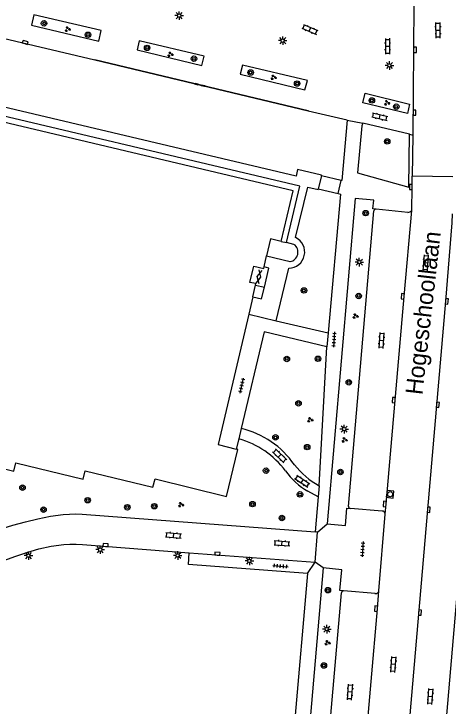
# Model space of a CAD drawing. Extents: x 131000 to 133014, y 396499 to 399001.
# Drawn here: x 131257.2 to 131320.7, y 397089.9 to 397191 of the extents above; entities that cross this region are included whole.
import ezdxf

# ---------------------------------------------------------------- set-up
doc = ezdxf.new("R2010")
doc.units = 0
for name, color, linetype in [('gg-afsc-hekwerk', 7, 'Continuous'), ('gg-anno-openbare ruimte label', 7, 'Continuous'), ('gg-bbg-hoofdgebouw', 7, 'Continuous'), ('gg-bbg-onder overbouw', 7, 'Continuous'), ('gg-bbg-pand overbouw', 7, 'Continuous'), ('gg-knt-trap', 7, 'Continuous'), ('gg-knt-verharding', 7, 'Continuous'), ('gg-knt-verharding nz', 7, 'Continuous'), ('gt-grn-afwateringsgoot', 7, 'Continuous'), ('gt-grn-weggrens', 7, 'Continuous'), ('gt-symb-afwateringsgoot', 7, 'Continuous'), ('gt-symb-boom', 7, 'Continuous'), ('gt-symb-gesloten verharding', 7, 'Continuous'), ('gt-symb-groenvak', 7, 'Continuous'), ('gt-symb-klinker verharding', 7, 'Continuous'), ('gt-symb-kolk', 7, 'Continuous'), ('gt-symb-lichtmast', 7, 'Continuous'), ('gt-symb-rioolschacht', 7, 'Continuous'), ('gt-symb-tegel verharding', 7, 'Continuous')]:
    doc.layers.add(name, color=color, linetype=linetype)

# ---------------------------------------------------------------- blocks, each defined once
blk = doc.blocks.new('gt0-KL1')
at = {"layer": 'gt-symb-klinker verharding'}
for p, q in [((-1.15, 0.3), (1.15, 0.3)), ((-1, -0.3), (-1, 0.3)), ((-0.5, 0.3), (-0.5, 0.45)), ((0, -0.3), (0, 0.3)), ((0.5, 0.3), (0.5, 0.45)), ((1, -0.3), (1, 0.3)), ((-1.15, -0.3), (1.15, -0.3)), ((-0.5, -0.45), (-0.5, -0.3)), ((0.5, -0.45), (0.5, -0.3))]:
    blk.add_line(p, q, dxfattribs=at)
blk = doc.blocks.new('gt0-KOLK')
at = {"layer": 'gt-symb-kolk'}
blk.add_lwpolyline([(0, 0), (0.38, 0), (0.38, 0.4), (-0.38, 0.4), (-0.38, 0), (0, 0)], dxfattribs=at)
blk = doc.blocks.new('gt0-AFWGT_1')
at = {"layer": 'gt-symb-afwateringsgoot'}
for p, q in [((-1.08, 0), (-0.73, 0)), ((-0.23, 0), (0.22, 0)), ((0.72, 0), (1.07, 0))]:
    blk.add_line(p, q, dxfattribs=at)
for points in [[(-0.73, 0.08), (-0.23, 0.08), (-0.23, -0.08), (-0.73, -0.08)], [(0.22, 0.08), (0.72, 0.08), (0.72, -0.08), (0.22, -0.08)]]:
    blk.add_lwpolyline(points, close=True, dxfattribs=at)
blk = doc.blocks.new('gt0-BOOM')
at = {"layer": 'gt-symb-boom'}
for radius in [0.4, 0.2]:
    blk.add_circle((0, 0), radius, dxfattribs=at)
blk = doc.blocks.new('gt0-GRVAK')
at = {"layer": 'gt-symb-groenvak'}
for p, q in [((-0.11, 0.19), (-0.23, 0.24)), ((-0.18, 0.15), (0.09, 0.15)), ((-0.09, 0.21), (-0.16, 0.32)), ((-0.05, 0.21), (-0.05, 0.39)), ((0, 0.21), (0.06, 0.32)), ((0.02, 0.19), (0.13, 0.24)), ((0.26, -0.05), (0.2, 0.06)), ((0.3, -0.05), (0.3, 0.13)), ((0.35, -0.05), (0.41, 0.06)), ((-0.24, -0.23), (-0.36, -0.18)), ((-0.32, -0.26), (-0.05, -0.26)), ((-0.23, -0.21), (-0.29, -0.09)), ((-0.18, -0.2), (-0.18, -0.02)), ((-0.14, -0.21), (-0.07, -0.09)), ((-0.12, -0.23), (0, -0.18)), ((0.24, -0.07), (0.12, -0.02)), ((0.17, -0.11), (0.44, -0.11)), ((0.37, -0.07), (0.49, -0.02))]:
    blk.add_line(p, q, dxfattribs=at)
blk = doc.blocks.new('gt0-LMAST')
at = {"layer": 'gt-symb-lichtmast'}
for p, q in [((-0.18, 0.17), (-0.45, 0.44)), ((-0.01, 0.25), (-0.01, 0.62)), ((0.17, 0.17), (0.44, 0.44)), ((-0.26, 0), (-0.63, 0)), ((-0.18, -0.18), (-0.45, -0.45)), ((-0.01, -0.25), (-0.01, -0.63)), ((0.44, -0.45), (0.17, -0.18)), ((0.24, 0), (0.62, 0))]:
    blk.add_line(p, q, dxfattribs=at)
blk.add_circle((-0.01, 0), 0.25, dxfattribs=at)
blk = doc.blocks.new('gt0-GESVH1')
at = {"layer": 'gt-symb-gesloten verharding'}
for p, q in [((-0.99, -0.26), (0.01, 0.24)), ((0.01, -0.26), (-0.99, 0.24)), ((0.01, 0.24), (1.01, -0.26)), ((1.01, 0.24), (0.01, -0.26))]:
    blk.add_line(p, q, dxfattribs=at)
blk = doc.blocks.new('gt0-TEG1')
at = {"layer": 'gt-symb-tegel verharding'}
for p, q in [((-1.12, 0), (1.12, 0)), ((-0.9, -0.25), (-0.9, 0.25)), ((-0.45, -0.25), (-0.45, 0.25)), ((0, -0.25), (0, 0.25)), ((0.45, -0.25), (0.45, 0.25)), ((0.9, -0.25), (0.9, 0.25))]:
    blk.add_line(p, q, dxfattribs=at)
blk = doc.blocks.new('gt0-RS')
at = {"layer": 'gt-symb-rioolschacht'}
blk.add_lwpolyline([(-0.5, -0.5), (0.5, -0.5), (0.5, 0.5), (-0.5, 0.5)], close=True, dxfattribs=at)
blk.add_circle((0, 0), 0.375, dxfattribs=at)

msp = doc.modelspace()

# ---------------------------------------------------------------- linework, layer by layer
at = {"layer": 'gg-afsc-hekwerk'}
for p, q in [((131298.19, 397157.35), (131297.1, 397157.63)), ((131294.19, 397155.65), (131297.61, 397154.83))]:
    msp.add_line(p, q, dxfattribs=at)
msp.add_arc((131297.38, 397156.21), 1.4, 279.2846, 54.4171, dxfattribs=at)
at = {"layer": 'gg-bbg-hoofdgebouw'}
for p, q in [((131293.81, 397154.05), (131294.19, 397155.65)), ((131292.17, 397149.69), (131292.57, 397151.39)), ((131292.17, 397149.69), (131291.57, 397147.14))]:
    msp.add_line(p, q, dxfattribs=at)
for points in [[(131296.31, 397157.79), (131294.78, 397158.15), (131294.19, 397155.65)], [(131292.57, 397151.39), (131292.62, 397151.61), (131291.74, 397151.8), (131292.31, 397154.18), (131293.76, 397153.84), (131293.81, 397154.05)], [(131291.57, 397147.14), (131287.09, 397128.1), (131289.76, 397127.43)], [(131246.34, 397126.88), (131257.21, 397124.23), (131257.51, 397125.45), (131267.38, 397123.05), (131267.68, 397124.28), (131277.58, 397121.87), (131277.88, 397123.07), (131288.32, 397120.52), (131289.99, 397127.38), (131289.76, 397127.43)]]:
    msp.add_lwpolyline(points, dxfattribs=at)
at = {"layer": 'gg-bbg-onder overbouw'}
msp.add_lwpolyline([(131296.31, 397157.79), (131298.05, 397165.16), (131248.09, 397176.98), (131247.11, 397172.86), (131244.26, 397173.53)], dxfattribs=at)
at = {"layer": 'gg-bbg-pand overbouw'}
msp.add_line((131296.31, 397157.79), (131297.1, 397157.63), dxfattribs=at)
msp.add_lwpolyline([(131297.1, 397157.63), (131299.05, 397165.85), (131245.44, 397178.53), (131244.26, 397173.53)], dxfattribs=at)
at = {"layer": 'gg-knt-trap'}
for p, q in [((131302.2, 397167.38), (131301.75, 397165.45)), ((131305.1, 397166.7), (131302.2, 397167.38)), ((131304.64, 397164.77), (131305.1, 397166.7)), ((131301.75, 397165.45), (131304.64, 397164.77)), ((131292.57, 397151.39), (131293.86, 397151.11))]:
    msp.add_line(p, q, dxfattribs=at)
msp.add_lwpolyline([(131293.86, 397151.11), (131294.52, 397153.86), (131293.81, 397154.05)], dxfattribs=at)
at = {"layer": 'gg-knt-verharding'}
for p, q in [((131269.06, 397184.24), (131243.58, 397190.25)), ((131259.82, 397189.38), (131269.64, 397187.04)), ((131305.97, 397175.48), (131300.26, 397176.79)), ((131305.97, 397175.48), (131308.25, 397175.07)), ((131315.08, 397173.44), (131308.25, 397175.07)), ((131315.55, 397173.32), (131315.48, 397167.32)), ((131321.42, 397167.23), (131315.48, 397167.32)), ((131306.15, 397119.07), (131309.89, 397162.23)), ((131314.85, 397162.01), (131310.21, 397162.49)), ((131326.64, 397160.45), (131319.4, 397076.06)), ((131295.59, 397146.18), (131297.44, 397153.88)), ((131291.57, 397147.14), (131295.59, 397146.18)), ((131295.59, 397146.18), (131303.17, 397144.4)), ((131293.81, 397144.56), (131290.48, 397130.45)), ((131303.01, 397142.39), (131293.81, 397144.56)), ((131301.86, 397122.09), (131303.01, 397142.39)), ((131290.48, 397130.45), (131290.12, 397128.96)), ((131290.12, 397128.96), (131289.76, 397127.43)), ((131301.86, 397122.09), (131301.72, 397120.47)), ((131301.72, 397120.47), (131300.22, 397121.29)), ((131301.72, 397120.47), (131301.27, 397115.35)), ((131311.08, 397118.39), (131306.45, 397118.75)), ((131310.62, 397106.75), (131311.53, 397117.91)), ((131301.62, 397115.32), (131301.27, 397115.35)), ((131301.29, 397110.9), (131301.62, 397115.32)), ((131282.86, 397112.26), (131301.29, 397110.9)), ((131302.46, 397110.07), (131300.15, 397083.28)), ((131300.15, 397109.25), (131297.91, 397083.47)), ((131302.27, 397073.47), (131305.12, 397106.44)), ((131310.04, 397106.32), (131305.43, 397106.72))]:
    msp.add_line(p, q, dxfattribs=at)
for points in [[(131315.73, 397192.47), (131315.69, 397185.77), (131315.55, 397173.32)], [(131269.64, 397187.04), (131270.02, 397188.59), (131260.15, 397190.87), (131259.82, 397189.38)], [(131275.54, 397187.1), (131275.25, 397185.76), (131284.72, 397183.5), (131285.07, 397184.85), (131275.54, 397187.1)], [(131290.65, 397183.53), (131290.31, 397182.19), (131299.79, 397179.92), (131300.16, 397181.29), (131290.65, 397183.53)], [(131302.2, 397167.38), (131302.22, 397167.45), (131298.73, 397168.27), (131298.49, 397167.3), (131241.37, 397180.8)], [(131308.27, 397178.01), (131308.62, 397179.45), (131315.08, 397177.83), (131314.79, 397176.48), (131308.27, 397178.01)], [(131305.97, 397175.48), (131305.17, 397166.69), (131305.1, 397166.7)], [(131308.25, 397175.07), (131308.12, 397174.68), (131307.49, 397167.81), (131314.98, 397165.7), (131315.08, 397173.44)], [(131315.4, 397162.29), (131315.47, 397165.72), (131315.48, 397167.32)], [(131298.43, 397158.34), (131300.24, 397165.72), (131301.74, 397165.36), (131301.75, 397165.45)], [(131304.64, 397164.77), (131304.97, 397164.69), (131303.17, 397144.4)], [(131310.21, 397162.49), (131309.72, 397162.54), (131309.86, 397163.82), (131307.14, 397164.07), (131303.02, 397116.5)], [(131292.17, 397149.69), (131293.45, 397149.39), (131293.86, 397151.11)], [(131303.02, 397116.5), (131305.7, 397116.3), (131305.92, 397118.79), (131306.45, 397118.75)], [(131236.22, 397110.74), (131237.72, 397110.77), (131238.65, 397110.87), (131240.55, 397111.15), (131243.37, 397111.72), (131245.23, 397112.2), (131247.05, 397112.77), (131254.43, 397115.49), (131257.11, 397116.34), (131258.93, 397116.83), (131260.76, 397117.25), (131262.6, 397117.62), (131264.44, 397117.88), (131265.37, 397117.95), (131266.3, 397117.97), (131267.23, 397117.93), (131301.27, 397115.35)], [(131234.54, 397106.42), (131236.14, 397106.33), (131238.16, 397106.37), (131240.19, 397106.56), (131242.21, 397106.87), (131244.21, 397107.29), (131246.18, 397107.81), (131248.1, 397108.41), (131257.39, 397111.76), (131259.12, 397112.35), (131260.9, 397112.85), (131262.7, 397113.24), (131264.53, 397113.49), (131265.44, 397113.54), (131266.36, 397113.55), (131267.27, 397113.5), (131282.86, 397112.26)], [(131300.15, 397109.25), (131282.76, 397110.56), (131282.86, 397112.26)], [(131305.43, 397106.72), (131304.91, 397106.77), (131305.2, 397109.82), (131302.46, 397110.07)]]:
    msp.add_lwpolyline(points, dxfattribs=at)
for centre, radius, start, end in [((131310.18, 397162.2), 0.292, 84.9496, 173.7278), ((131314.8, 397162.79), 0.781, 273.4589, 320.2499), ((131297.41, 397156.22), 2.35, 270.7254, 64.0838), ((131287.36, 397117.53), 13.3, 34.9604, 76.4481), ((131286.56, 397116.43), 13.02, 36.9501, 74.1032), ((131307.54, 397132.46), 11.82, 218.2443, 241.2873), ((131305.32, 397130.14), 10.22, 215.1292, 240.0543), ((131306.48, 397119.08), 0.328, 180.3563, 264.4721), ((131311.06, 397117.92), 0.475, 359.7084, 87.0819), ((131305.43, 397106.42), 0.303, 88.4722, 175.2977), ((131310.1, 397106.84), 0.526, 262.6034, 349.7768)]:
    msp.add_arc(centre, radius, start, end, dxfattribs=at)
at = {"layer": 'gg-knt-verharding nz'}
for points in [[(131311.53, 397117.91), (131311.65, 397119.4), (131314.29, 397149.74), (131315.4, 397162.29)], [(131321.31, 397161.82), (131321.29, 397160.5), (131320.33, 397149.03), (131317.69, 397118.59), (131315.14, 397088.62), (131313.93, 397074.72), (131313.75, 397071.79)], [(131307.62, 397072.24), (131310.38, 397104.11), (131310.62, 397106.75)]]:
    msp.add_lwpolyline(points, dxfattribs=at)
at = {"layer": 'gt-grn-afwateringsgoot'}
msp.add_line((131300.26, 397176.79), (131269.06, 397184.24), dxfattribs=at)
msp.add_lwpolyline([(131269.06, 397184.24), (131269.09, 397184.35), (131300.29, 397176.93), (131300.26, 397176.79)], dxfattribs=at)
at = {"layer": 'gt-grn-weggrens'}
for p, q in [((131315.08, 397173.44), (131315.55, 397173.32)), ((131303.17, 397144.4), (131303.01, 397142.39)), ((131301.62, 397115.32), (131303.02, 397116.5)), ((131300.15, 397109.25), (131301.29, 397110.9)), ((131302.46, 397110.07), (131301.29, 397110.9))]:
    msp.add_line(p, q, dxfattribs=at)

# ---------------------------------------------------------------- block references
at = {"layer": 'gt-symb-afwateringsgoot', "xscale": 1.0001027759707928, "yscale": 1.0001027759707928, "rotation": -13.369276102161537}
msp.add_blockref('gt0-AFWGT_1', (131284.43, 397180.64), dxfattribs=at)
at = {"layer": 'gt-symb-boom'}
for p in [(131261.65, 397189.64), (131268.08, 397187.97), (131276.72, 397186.05), (131283.57, 397184.47), (131291.85, 397182.46), (131298.65, 397180.84), (131309.58, 397178.38), (131313.15, 397177.46), (131311.83, 397172.39), (131308.67, 397161.92), (131299.65, 397150.62), (131307.65, 397149.81), (131297.15, 397140.61), (131306.2, 397137.2), (131298.85, 397134.13), (131300.12, 397127.73), (131294.11, 397124.29), (131304.98, 397124.09), (131258.5, 397121.8), (131299.07, 397120.82), (131268.03, 397119.97), (131273.83, 397118.94), (131277.78, 397119.09), (131292.13, 397119.4), (131261.58, 397118.59), (131296.43, 397117.37), (131303.15, 397106.83), (131302.56, 397095.82)]:
    msp.add_blockref('gt0-BOOM', p, dxfattribs=at)
for p, rotation in [((131301.7, 397140.63), -94.35915162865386), ((131295.49, 397129.15), -94.35915162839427)]:
    msp.add_blockref('gt0-BOOM', p, dxfattribs=dict(at, rotation=rotation))
at = {"layer": 'gt-symb-gesloten verharding', "rotation": -103.48012621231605}
msp.add_blockref('gt0-GESVH1', (131293.08, 397152.6), dxfattribs=at)
at = {"layer": 'gt-symb-groenvak'}
for p in [(131265.1, 397188.78), (131280.11, 397185.11), (131295.2, 397181.75), (131311.78, 397178.01), (131307.17, 397146.86), (131300.54, 397131.71), (131305.58, 397128.78), (131281.66, 397119.31), (131303.08, 397099.15)]:
    msp.add_blockref('gt0-GRVAK', p, dxfattribs=at)
at = {"layer": 'gt-symb-klinker verharding'}
for p, rotation in [((131300.52, 397188.75), -22.461175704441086), ((131319.26, 397188.61), 90.40106390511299), ((131311.87, 397186.3), -89.71352348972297), ((131310.75, 397176.01), -12.646853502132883), ((131317.48, 397154.64), 85.69798887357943), ((131311.01, 397143.29), 85.69798887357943), ((131296.1, 397126.46), 135.32415936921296), ((131299.41, 397122.74), -33.578813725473), ((131280.58, 397114.84), -4.644721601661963), ((131296.44, 397113.69), -4.0733644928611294), ((131312.73, 397095.98), 85.69798887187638), ((131306.39, 397091.95), 85.69798887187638), ((131318.14, 397091.29), 85.69798887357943)]:
    msp.add_blockref('gt0-KL1', p, dxfattribs=dict(at, rotation=rotation))
at = {"layer": 'gt-symb-kolk'}
for p, rotation in [((131258.84, 397186.67), -15.064233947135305), ((131315.69, 397185.77), -90.57293869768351), ((131315.6, 397176.59), -90.68751635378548), ((131315.47, 397165.72), 88.56790381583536), ((131314.29, 397149.74), 85.00791883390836), ((131320.33, 397149.03), -94.8207660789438), ((131312.97, 397134.58), 85.00791883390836), ((131319.02, 397133.92), -94.93498592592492), ((131311.65, 397119.4), 85.5837165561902), ((131317.69, 397118.59), -94.93498592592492), ((131270.63, 397113.23), -4.0733644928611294), ((131286.98, 397111.96), -4.70180831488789), ((131310.38, 397104.11), 85.06501407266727), ((131316.41, 397103.57), -94.8778808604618)]:
    msp.add_blockref('gt0-KOLK', p, dxfattribs=dict(at, rotation=rotation))
at = {"layer": 'gt-symb-lichtmast'}
for p in [(131281.42, 397190.77), (131296.55, 397187.11), (131312.16, 397183.49), (131307.75, 397154.76), (131305.54, 397130.36), (131269.86, 397112.75), (131259.38, 397111.88), (131281.2, 397111.9), (131291.68, 397111.1), (131302.99, 397101.14)]:
    msp.add_blockref('gt0-LMAST', p, dxfattribs=at)
at = {"layer": 'gt-symb-rioolschacht', "rotation": -97.40918403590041}
msp.add_blockref('gt0-RS', (131312.24, 397120.85), dxfattribs=at)
at = {"layer": 'gt-symb-tegel verharding'}
for p, rotation in [((131304.05, 397143.46), -94.13053862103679), ((131290.59, 397136.71), 77.40904938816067), ((131308.22, 397112.81), -93.95503763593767), ((131296.21, 397110.35), -4.820766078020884)]:
    msp.add_blockref('gt0-TEG1', p, dxfattribs=dict(at, rotation=rotation))

# ---------------------------------------------------------------- texts
at = {"layer": 'gg-anno-openbare ruimte label'}
msp.add_text('Hogeschoollaan', height=2.5, rotation=83.5, dxfattribs=at).set_placement((131316.95, 397135.28))

doc.saveas('drawing.dxf')
